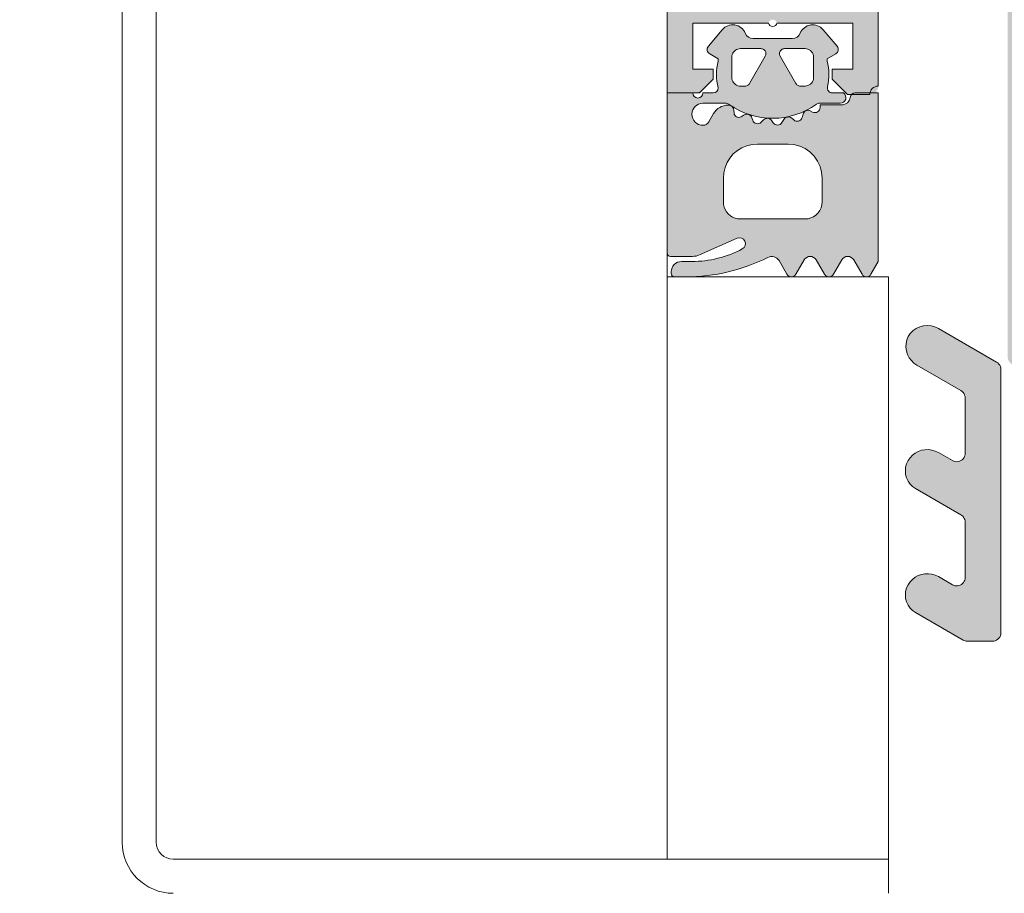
# Model space of a CAD drawing. Header units: metres. Extents: x -3.6 to 84.5, y -11 to 16.8.
# Tile 884 of 1056: x 57.902 to 57.9598, y -0.181 to -0.1297. Entities that reach past the tile are written whole.
import ezdxf

# ---------------------------------------------------------------- set-up
doc = ezdxf.new("R2010")
doc.units = ezdxf.units.M
doc.header["$MEASUREMENT"] = 0
for name, color, linetype in [('152 - Bemaßung_ Beschriftung.Ausbau', 7, 'Continuous'), ('301 - Elemente.Linie', 7, 'Continuous'), ('302 - Elemente.Schraffur', 7, 'Continuous')]:
    doc.layers.add(name, color=color, linetype=linetype)
doc.styles.add('ERSTELLTER_STIL_2', font='txt')
doc.dimstyles.new('ERSTELLTER_STIL__3', dxfattribs={"dimtxt": 0.1, "dimasz": 0.0532, "dimexe": 0.18, "dimexo": 0.0625, "dimgap": 0, "dimtad": 1, "dimtih": 1, "dimtoh": 1, "dimzin": 0, "dimdsep": 46, "dimtxsty": 'ERSTELLTER_STIL_2', "dimblk": 'ARROWHEAD_2', "dimblk1": 'ARROWHEAD_2', "dimblk2": 'ARROWHEAD_2', "dimcen": 0.09, "dimse1": 1, "dimse2": 1, "dimclrd": 7, "dimclre": 7, "dimclrt": 7, "dimazin": 0, "dimtfac": 1, "dimtdec": 4, "dimtmove": 0, "dimatfit": 3, "dimfxl": 1, "dimtolj": 1, "dimtzin": 0, "dimarcsym": 0})

# ---------------------------------------------------------------- blocks, each defined once
blk = doc.blocks.new('*D275')
at = {"layer": '152 - Bemaßung_ Beschriftung.Ausbau', "color": 7, "linetype": 'Continuous', "lineweight": 5}
for p, q in [((57.124989, -8.6375), (57.124989, -8.5325)), ((57.145196, -8.55), (57.104782, -8.62)), ((62.295232, -8.55), (62.254818, -8.62)), ((55.504989, -8.585), (57.124989, -8.585)), ((57.124989, -8.585), (62.275025, -8.585))]:
    blk.add_line(p, q, dxfattribs=at)
at = {"layer": '152 - Bemaßung_ Beschriftung.Ausbau', "color": 7, "lineweight": 5, "char_height": 0.1, "attachment_point": 7, "style": 'ERSTELLTER_STIL_2'}
for s, insert in [('\\A1;{\\pql;\\fArial|b0|i0|c0|p38;5,15}', (59.491092, -8.565)), ('\\A1;{\\pql;\\fArial|b0|i0|c0|p38;15}', (62.103023, -8.565))]:
    blk.add_mtext(s, dxfattribs=dict(at, insert=insert))
blk = doc.blocks.new('ARROWHEAD_2')
at = {"color": 0, "linetype": 'Continuous', "lineweight": 0}
for p, q in [((-0.3781, -0.655), (0.3781, 0.655)), ((0, 0), (-1, 0))]:
    blk.add_line(p, q, dxfattribs=at)
blk = doc.blocks.new('*D276')
at = {"layer": '152 - Bemaßung_ Beschriftung.Ausbau', "color": 7, "linetype": 'Continuous', "lineweight": 5}
for p, q in [((62.275025, -8.6375), (62.275025, -8.5325)), ((62.425025, -8.6375), (62.425025, -8.5325)), ((62.295232, -8.55), (62.254818, -8.62)), ((62.404818, -8.62), (62.445232, -8.55)), ((57.124989, -8.585), (62.275025, -8.585)), ((62.275025, -8.585), (62.425025, -8.585)), ((62.425025, -8.585), (62.459255, -8.585))]:
    blk.add_line(p, q, dxfattribs=at)
blk = doc.blocks.new('*D297')
at = {"layer": '152 - Bemaßung_ Beschriftung.Ausbau', "color": 7, "linetype": 'Continuous', "lineweight": 5}
for p, q in [((47.439989, -9.1375), (47.439989, -9.0325)), ((47.460196, -9.05), (47.419782, -9.12)), ((62.055232, -9.05), (62.014818, -9.12)), ((47.289989, -9.085), (47.439989, -9.085)), ((47.439989, -9.085), (62.035025, -9.085))]:
    blk.add_line(p, q, dxfattribs=at)
at = {"layer": '152 - Bemaßung_ Beschriftung.Ausbau', "color": 7, "lineweight": 5, "insert": (54.541493, -9.084405), "char_height": 0.1, "attachment_point": 7, "style": 'ERSTELLTER_STIL_2'}
blk.add_mtext('\\A1;{\\pql;\\fArial|b0|i0|c0|p38;14,59\\fArial|b0|i0|c0|p38;\\A1{\\H.66x;\\S5^  ;}}', dxfattribs=at)
blk = doc.blocks.new('*D298')
at = {"layer": '152 - Bemaßung_ Beschriftung.Ausbau', "color": 7, "linetype": 'Continuous', "lineweight": 5}
for p, q in [((62.035025, -9.1375), (62.035025, -9.0325)), ((62.055232, -9.05), (62.014818, -9.12)), ((62.295232, -9.05), (62.254818, -9.12)), ((47.439989, -9.085), (62.035025, -9.085)), ((62.035025, -9.085), (62.275025, -9.085))]:
    blk.add_line(p, q, dxfattribs=at)
at = {"layer": '152 - Bemaßung_ Beschriftung.Ausbau', "color": 7, "lineweight": 5, "insert": (62.079139, -9.065), "char_height": 0.1, "attachment_point": 7, "style": 'ERSTELLTER_STIL_2'}
blk.add_mtext('\\A1;{\\pql;\\fArial|b0|i0|c0|p38;24}', dxfattribs=at)
blk = doc.blocks.new('*D488')
at = {"layer": '152 - Bemaßung_ Beschriftung.Ausbau', "color": 7, "linetype": 'Continuous', "lineweight": 5}
for p, q in [((55.209989, -10.1375), (55.209989, -10.0325)), ((62.425025, -10.1375), (62.425025, -10.0325)), ((55.230196, -10.05), (55.189782, -10.12)), ((62.404818, -10.12), (62.445232, -10.05)), ((55.109989, -10.085), (55.209989, -10.085)), ((55.209989, -10.085), (62.425025, -10.085)), ((62.425025, -10.085), (62.459255, -10.085))]:
    blk.add_line(p, q, dxfattribs=at)
at = {"layer": '152 - Bemaßung_ Beschriftung.Ausbau', "color": 7, "lineweight": 5, "char_height": 0.1, "attachment_point": 7, "style": 'ERSTELLTER_STIL_2'}
for s, insert in [('\\A1;{\\pql;\\fArial|b0|i0|c0|p38;7,21\\fArial|b0|i0|c0|p38;\\A1{\\H.66x;\\S5^  ;}}', (58.735322, -10.084405)), ('\\A1;{\\pql;\\fArial|b0|i0|c0|p38;10}', (55.230219, -10.065))]:
    blk.add_mtext(s, dxfattribs=dict(at, insert=insert))
blk = doc.blocks.new('*D526')
at = {"layer": '152 - Bemaßung_ Beschriftung.Ausbau', "color": 7, "linetype": 'Continuous', "lineweight": 5}
for p, q in [((54.679989, -9.6375), (54.679989, -9.5325)), ((54.700196, -9.55), (54.659782, -9.62)), ((58.000196, -9.55), (57.959782, -9.62)), ((54.379989, -9.585), (54.679989, -9.585)), ((54.679989, -9.585), (57.979989, -9.585))]:
    blk.add_line(p, q, dxfattribs=at)
at = {"layer": '152 - Bemaßung_ Beschriftung.Ausbau', "color": 7, "lineweight": 5, "insert": (56.19696, -9.565), "char_height": 0.1, "attachment_point": 7, "style": 'ERSTELLTER_STIL_2'}
blk.add_mtext('\\A1;{\\pql;\\fArial|b0|i0|c0|p38;3,30}', dxfattribs=at)
blk = doc.blocks.new('*D527')
at = {"layer": '152 - Bemaßung_ Beschriftung.Ausbau', "color": 7, "linetype": 'Continuous', "lineweight": 5}
for p, q in [((57.979989, -9.6375), (57.979989, -9.5325)), ((58.000196, -9.55), (57.959782, -9.62)), ((58.300196, -9.55), (58.259782, -9.62)), ((54.679989, -9.585), (57.979989, -9.585)), ((57.979989, -9.585), (58.279989, -9.585))]:
    blk.add_line(p, q, dxfattribs=at)
at = {"layer": '152 - Bemaßung_ Beschriftung.Ausbau', "color": 7, "lineweight": 5, "insert": (58.054103, -9.565), "char_height": 0.1, "attachment_point": 7, "style": 'ERSTELLTER_STIL_2'}
blk.add_mtext('\\A1;{\\pql;\\fArial|b0|i0|c0|p38;30}', dxfattribs=at)
blk = doc.blocks.new('*D644')
at = {"layer": '152 - Bemaßung_ Beschriftung.Ausbau', "color": 7, "linetype": 'Continuous', "lineweight": 5}
for p, q in [((-0.165, -10.6375), (-0.165, -10.5325)), ((62.425025, -10.6375), (62.425025, -10.5325)), ((-0.144793, -10.55), (-0.185207, -10.62)), ((62.404818, -10.62), (62.445232, -10.55)), ((-0.19923, -10.585), (-0.165, -10.585)), ((-0.165, -10.585), (62.425025, -10.585)), ((62.425025, -10.585), (62.459255, -10.585))]:
    blk.add_line(p, q, dxfattribs=at)
at = {"layer": '152 - Bemaßung_ Beschriftung.Ausbau', "color": 7, "lineweight": 5, "insert": (30.959041, -10.565), "char_height": 0.1, "attachment_point": 7, "style": 'ERSTELLTER_STIL_2'}
blk.add_mtext('\\A1;{\\pql;\\fArial|b0|i0|c0|p38;62,59}', dxfattribs=at)

msp = doc.modelspace()

# ---------------------------------------------------------------- hatches: boundary and pattern name
at = {"layer": '302 - Elemente.Schraffur', "linetype": 'Continuous', "lineweight": 5}
h = msp.add_hatch(color=7, dxfattribs=at)
h.paths.add_polyline_path([(57.939989, -0.134), (57.941889, -0.134), (57.942689, -0.1332), (57.942689, -0.1326), (57.941489, -0.1326), (57.941489, -0.1299), (57.945939, -0.1299), (57.945945, -0.129879), (57.945952, -0.129859), (57.945961, -0.129839), (57.945972, -0.12982), (57.945984, -0.129803), (57.945998, -0.129786), (57.946013, -0.12977), (57.946029, -0.129756), (57.946046, -0.129743), (57.946065, -0.129732), (57.946084, -0.129722), (57.946104, -0.129714), (57.946125, -0.129708), (57.946146, -0.129704), (57.946167, -0.129701), (57.946189, -0.1297), (57.946211, -0.129701), (57.946232, -0.129704), (57.946253, -0.129708), (57.946274, -0.129714), (57.946294, -0.129722), (57.946313, -0.129732), (57.946332, -0.129743), (57.946349, -0.129756), (57.946365, -0.12977), (57.94638, -0.129786), (57.946394, -0.129803), (57.946406, -0.12982), (57.946417, -0.129839), (57.946426, -0.129859), (57.946433, -0.129879), (57.946439, -0.1299), (57.950889, -0.1299), (57.950889, -0.1326), (57.949689, -0.1326), (57.949689, -0.1332), (57.950589, -0.1341), (57.951889, -0.1341), (57.951914, -0.134099), (57.951938, -0.134098), (57.951962, -0.134095), (57.951987, -0.13409), (57.95201, -0.134085), (57.952034, -0.134078), (57.952057, -0.134071), (57.95208, -0.134062), (57.952103, -0.134052), (57.952125, -0.134041), (57.952146, -0.134029), (57.952167, -0.134016), (57.952187, -0.134002), (57.952206, -0.133986), (57.952225, -0.13397), (57.952243, -0.133953), (57.952259, -0.133936), (57.952276, -0.133917), (57.952291, -0.133898), (57.952305, -0.133878), (57.952318, -0.133857), (57.95233, -0.133836), (57.952341, -0.133814), (57.952351, -0.133791), (57.95236, -0.133768), (57.952367, -0.133745), (57.952374, -0.133721), (57.952379, -0.133697), (57.952384, -0.133673), (57.952387, -0.133649), (57.952388, -0.133624), (57.952389, -0.1336), (57.952389, -0.1215), (57.95239, -0.121475), (57.952391, -0.121451), (57.952394, -0.121427), (57.952399, -0.121402), (57.952404, -0.121378), (57.952411, -0.121355), (57.952418, -0.121331), (57.952427, -0.121309), (57.952437, -0.121286), (57.952448, -0.121264), (57.95246, -0.121243), (57.952473, -0.121222), (57.952487, -0.121202), (57.952502, -0.121183), (57.952519, -0.121164), (57.952535, -0.121146), (57.952553, -0.121129), (57.952572, -0.121113), (57.952591, -0.121098), (57.952611, -0.121084), (57.952632, -0.121071), (57.952653, -0.121059), (57.952675, -0.121048), (57.952698, -0.121038), (57.952721, -0.121029), (57.952744, -0.121021), (57.952768, -0.121015), (57.952791, -0.12101), (57.952816, -0.121005), (57.95284, -0.121002), (57.952864, -0.121001), (57.952889, -0.121), (57.958489, -0.121), (57.958563, -0.121002), (57.958636, -0.121007), (57.958709, -0.121016), (57.958782, -0.121029), (57.958853, -0.121045), (57.958924, -0.121065), (57.958994, -0.121088), (57.959063, -0.121114), (57.95913, -0.121144), (57.959196, -0.121177), (57.95926, -0.121213), (57.959322, -0.121253), (57.959383, -0.121295), (57.959441, -0.12134), (57.959496, -0.121389), (57.95955, -0.121439), (57.9596, -0.121493), (57.959649, -0.121548), (57.959694, -0.121606), (57.959736, -0.121667), (57.959776, -0.121729), (57.959812, -0.121793), (57.959845, -0.121859), (57.959875, -0.121926), (57.959901, -0.121995), (57.959924, -0.122065), (57.959944, -0.122135), (57.95996, -0.122207), (57.959973, -0.12228), (57.959982, -0.122353), (57.959987, -0.122426), (57.959989, -0.1225), (57.959989, -0.1495), (57.95999, -0.149524), (57.959991, -0.149549), (57.959994, -0.149573), (57.959999, -0.149597), (57.960004, -0.149621), (57.960011, -0.149645), (57.960018, -0.149668), (57.960027, -0.149691), (57.960037, -0.149714), (57.960048, -0.149736), (57.96006, -0.149757), (57.960073, -0.149778), (57.960087, -0.149798), (57.960102, -0.149817), (57.960119, -0.149836), (57.960135, -0.149853), (57.960153, -0.14987), (57.960172, -0.149886), (57.960191, -0.149902), (57.960211, -0.149916), (57.960232, -0.149929), (57.960253, -0.149941), (57.960275, -0.149952), (57.960298, -0.149962), (57.960321, -0.149971), (57.960344, -0.149978), (57.960368, -0.149985), (57.960391, -0.14999), (57.960416, -0.149995), (57.96044, -0.149998), (57.960464, -0.149999), (57.960489, -0.15), (57.961489, -0.15), (57.961538, -0.149999), (57.961587, -0.149995), (57.961636, -0.149989), (57.961684, -0.149981), (57.961732, -0.14997), (57.961779, -0.149957), (57.961826, -0.149941), (57.961872, -0.149924), (57.961917, -0.149904), (57.96196, -0.149882), (57.962003, -0.149858), (57.962045, -0.149831), (57.962085, -0.149803), (57.962123, -0.149773), (57.962161, -0.149741), (57.962196, -0.149707), (57.96223, -0.149671), (57.962262, -0.149634), (57.962292, -0.149596), (57.96232, -0.149556), (57.962347, -0.149514), (57.962371, -0.149471), (57.962393, -0.149427), (57.962413, -0.149383), (57.962431, -0.149337), (57.962446, -0.14929), (57.962459, -0.149243), (57.96247, -0.149195), (57.962478, -0.149147), (57.962484, -0.149098), (57.962488, -0.149049), (57.962489, -0.149), (57.962989, -0.148711), (57.962989, -0.147489), (57.962489, -0.1472), (57.962989, -0.146911), (57.962989, -0.145689), (57.962489, -0.1454), (57.962989, -0.145111), (57.962989, -0.143889), (57.962489, -0.1436), (57.962989, -0.143311), (57.962989, -0.142089), (57.962489, -0.1418), (57.962989, -0.141511), (57.962989, -0.140289), (57.962489, -0.14), (57.962989, -0.139711), (57.962989, -0.138489), (57.962489, -0.1382), (57.962989, -0.137911), (57.962989, -0.136689), (57.962489, -0.1364), (57.962989, -0.136111), (57.962989, -0.134164), (57.964123, -0.1322), (57.964158, -0.132144), (57.964196, -0.132091), (57.964237, -0.132041), (57.964282, -0.131993), (57.96433, -0.131948), (57.96438, -0.131907), (57.964433, -0.131868), (57.964489, -0.131834), (57.964547, -0.131803), (57.964606, -0.131776), (57.964668, -0.131753), (57.96473, -0.131734), (57.964794, -0.131719), (57.964858, -0.131708), (57.964924, -0.131702), (57.964989, -0.1317), (57.965054, -0.131702), (57.96512, -0.131708), (57.965184, -0.131719), (57.965248, -0.131734), (57.96531, -0.131753), (57.965372, -0.131776), (57.965431, -0.131803), (57.965489, -0.131834), (57.965545, -0.131868), (57.965598, -0.131907), (57.965648, -0.131948), (57.965696, -0.131993), (57.965741, -0.132041), (57.965782, -0.132091), (57.96582, -0.132144), (57.965855, -0.1322), (57.966989, -0.134164), (57.966989, -0.135211), (57.967489, -0.1355), (57.966989, -0.135789), (57.966989, -0.137011), (57.967489, -0.1373), (57.966989, -0.137589), (57.966989, -0.138811), (57.967489, -0.1391), (57.966989, -0.139389), (57.966989, -0.140611), (57.967489, -0.1409), (57.966989, -0.141189), (57.966989, -0.142411), (57.967489, -0.1427), (57.966989, -0.142989), (57.966989, -0.144211), (57.967489, -0.1445), (57.966989, -0.144789), (57.966989, -0.146011), (57.967489, -0.1463), (57.966989, -0.146589), (57.966989, -0.147811), (57.967489, -0.1481), (57.967489, -0.149), (57.96749, -0.149049), (57.967494, -0.149098), (57.9675, -0.149147), (57.967508, -0.149195), (57.967519, -0.149243), (57.967532, -0.14929), (57.967547, -0.149337), (57.967565, -0.149383), (57.967585, -0.149427), (57.967607, -0.149471), (57.967631, -0.149514), (57.967658, -0.149556), (57.967686, -0.149596), (57.967716, -0.149634), (57.967748, -0.149671), (57.967782, -0.149707), (57.967817, -0.149741), (57.967855, -0.149773), (57.967893, -0.149803), (57.967933, -0.149831), (57.967975, -0.149858), (57.968018, -0.149882), (57.968061, -0.149904), (57.968106, -0.149924), (57.968152, -0.149941), (57.968199, -0.149957), (57.968246, -0.14997), (57.968294, -0.149981), (57.968342, -0.149989), (57.968391, -0.149995), (57.96844, -0.149999), (57.968489, -0.15), (57.969489, -0.15), (57.969514, -0.149999), (57.969538, -0.149998), (57.969562, -0.149995), (57.969587, -0.14999), (57.96961, -0.149985), (57.969634, -0.149978), (57.969657, -0.149971), (57.96968, -0.149962), (57.969703, -0.149952), (57.969725, -0.149941), (57.969746, -0.149929), (57.969767, -0.149916), (57.969787, -0.149902), (57.969806, -0.149886), (57.969825, -0.14987), (57.969843, -0.149853), (57.969859, -0.149836), (57.969875, -0.149817), (57.969891, -0.149798), (57.969905, -0.149778), (57.969918, -0.149757), (57.96993, -0.149736), (57.969941, -0.149714), (57.969951, -0.149691), (57.96996, -0.149668), (57.969967, -0.149645), (57.969974, -0.149621), (57.969979, -0.149597), (57.969984, -0.149573), (57.969987, -0.149549), (57.969988, -0.149524), (57.969989, -0.1495), (57.969989, -0.1225), (57.969991, -0.122426), (57.969996, -0.122353), (57.970005, -0.12228), (57.970018, -0.122207), (57.970034, -0.122135), (57.970054, -0.122065), (57.970077, -0.121995), (57.970103, -0.121926), (57.970133, -0.121859), (57.970166, -0.121793), (57.970202, -0.121729), (57.970242, -0.121667), (57.970284, -0.121606), (57.970329, -0.121548), (57.970378, -0.121493), (57.970428, -0.121439), (57.970482, -0.121389), (57.970537, -0.12134), (57.970595, -0.121295), (57.970656, -0.121253), (57.970718, -0.121213), (57.970782, -0.121177), (57.970848, -0.121144), (57.970915, -0.121114), (57.970984, -0.121088), (57.971054, -0.121065), (57.971125, -0.121045), (57.971196, -0.121029), (57.971269, -0.121016), (57.971342, -0.121007), (57.971415, -0.121002), (57.971489, -0.121), (57.977089, -0.121), (57.977114, -0.121001), (57.977138, -0.121002), (57.977162, -0.121005), (57.977187, -0.12101), (57.97721, -0.121015), (57.977234, -0.121021), (57.977257, -0.121029), (57.97728, -0.121038), (57.977303, -0.121048), (57.977325, -0.121059), (57.977346, -0.121071), (57.977367, -0.121084), (57.977387, -0.121098), (57.977406, -0.121113), (57.977425, -0.121129), (57.977443, -0.121146), (57.977459, -0.121164), (57.977475, -0.121183), (57.977491, -0.121202), (57.977505, -0.121222), (57.977518, -0.121243), (57.97753, -0.121264), (57.977541, -0.121286), (57.977551, -0.121309), (57.97756, -0.121331), (57.977567, -0.121355), (57.977574, -0.121378), (57.977579, -0.121402), (57.977584, -0.121427), (57.977587, -0.121451), (57.977588, -0.121475), (57.977589, -0.1215), (57.977589, -0.1336), (57.97759, -0.133624), (57.977591, -0.133649), (57.977594, -0.133673), (57.977599, -0.133697), (57.977604, -0.133721), (57.977611, -0.133745), (57.977618, -0.133768), (57.977627, -0.133791), (57.977637, -0.133814), (57.977648, -0.133836), (57.97766, -0.133857), (57.977673, -0.133878), (57.977687, -0.133898), (57.977702, -0.133917), (57.977719, -0.133936), (57.977735, -0.133953), (57.977753, -0.13397), (57.977772, -0.133986), (57.977791, -0.134002), (57.977811, -0.134016), (57.977832, -0.134029), (57.977853, -0.134041), (57.977875, -0.134052), (57.977898, -0.134062), (57.977921, -0.134071), (57.977944, -0.134078), (57.977968, -0.134085), (57.977991, -0.13409), (57.978016, -0.134095), (57.97804, -0.134098), (57.978064, -0.134099), (57.978089, -0.1341), (57.979389, -0.1341), (57.980289, -0.1332), (57.980289, -0.1326), (57.979089, -0.1326), (57.979089, -0.1299), (57.983539, -0.1299), (57.983545, -0.129879), (57.983552, -0.129859), (57.983561, -0.129839), (57.983572, -0.12982), (57.983584, -0.129803), (57.983598, -0.129786), (57.983613, -0.12977), (57.983629, -0.129756), (57.983646, -0.129743), (57.983665, -0.129732), (57.983684, -0.129722), (57.983704, -0.129714), (57.983725, -0.129708), (57.983746, -0.129704), (57.983767, -0.129701), (57.983789, -0.1297), (57.983811, -0.129701), (57.983832, -0.129704), (57.983853, -0.129708), (57.983874, -0.129714), (57.983894, -0.129722), (57.983913, -0.129732), (57.983932, -0.129743), (57.983949, -0.129756), (57.983965, -0.12977), (57.98398, -0.129786), (57.983994, -0.129803), (57.984006, -0.12982), (57.984017, -0.129839), (57.984026, -0.129859), (57.984033, -0.129879), (57.984039, -0.1299), (57.988489, -0.1299), (57.988489, -0.1326), (57.987289, -0.1326), (57.987289, -0.1332), (57.988089, -0.134), (57.989989, -0.134), (57.989989, -0.0305), (57.989987, -0.030426), (57.989982, -0.030353), (57.989973, -0.03028), (57.98996, -0.030207), (57.989944, -0.030135), (57.989924, -0.030065), (57.989901, -0.029995), (57.989875, -0.029926), (57.989845, -0.029859), (57.989812, -0.029793), (57.989776, -0.029729), (57.989736, -0.029667), (57.989694, -0.029606), (57.989649, -0.029548), (57.9896, -0.029493), (57.98955, -0.029439), (57.989496, -0.029389), (57.989441, -0.02934), (57.989383, -0.029295), (57.989322, -0.029253), (57.98926, -0.029213), (57.989196, -0.029177), (57.98913, -0.029144), (57.989063, -0.029114), (57.988994, -0.029088), (57.988924, -0.029065), (57.988853, -0.029045), (57.988782, -0.029029), (57.988709, -0.029016), (57.988636, -0.029007), (57.988563, -0.029002), (57.988489, -0.029), (57.941489, -0.029), (57.941415, -0.029002), (57.941342, -0.029007), (57.941269, -0.029016), (57.941196, -0.029029), (57.941125, -0.029045), (57.941054, -0.029065), (57.940984, -0.029088), (57.940915, -0.029114), (57.940848, -0.029144), (57.940782, -0.029177), (57.940718, -0.029213), (57.940656, -0.029253), (57.940595, -0.029295), (57.940537, -0.02934), (57.940482, -0.029389), (57.940428, -0.029439), (57.940378, -0.029493), (57.940329, -0.029548), (57.940284, -0.029606), (57.940242, -0.029667), (57.940202, -0.029729), (57.940166, -0.029793), (57.940133, -0.029859), (57.940103, -0.029926), (57.940077, -0.029995), (57.940054, -0.030065), (57.940034, -0.030135), (57.940018, -0.030207), (57.940005, -0.03028), (57.939996, -0.030353), (57.939991, -0.030426), (57.939989, -0.0305)])
h.paths.add_polyline_path([(57.941489, -0.121), (57.945939, -0.121), (57.945952, -0.120959), (57.945972, -0.12092), (57.945998, -0.120886), (57.946029, -0.120856), (57.946065, -0.120832), (57.946104, -0.120814), (57.946146, -0.120804), (57.946189, -0.1208), (57.946232, -0.120804), (57.946274, -0.120814), (57.946313, -0.120832), (57.946349, -0.120856), (57.94638, -0.120886), (57.946406, -0.12092), (57.946426, -0.120959), (57.946439, -0.121), (57.950889, -0.121), (57.950889, -0.1267), (57.949689, -0.1267), (57.949689, -0.1273), (57.950335, -0.127946), (57.950389, -0.128009), (57.950431, -0.12808), (57.950461, -0.128157), (57.950478, -0.128238), (57.950481, -0.128321), (57.950471, -0.128403), (57.950448, -0.128482), (57.950411, -0.128556), (57.950363, -0.128623), (57.950305, -0.128681), (57.950238, -0.128729), (57.950164, -0.128766), (57.950084, -0.128789), (57.950003, -0.1288), (57.94992, -0.128796), (57.949839, -0.128779), (57.949762, -0.128749), (57.949691, -0.128707), (57.949628, -0.128653), (57.948568, -0.127593), (57.948448, -0.127491), (57.948315, -0.127409), (57.94817, -0.127349), (57.948017, -0.127312), (57.947861, -0.1273), (57.944517, -0.1273), (57.944361, -0.127312), (57.944208, -0.127349), (57.944063, -0.127409), (57.94393, -0.127491), (57.94381, -0.127593), (57.94275, -0.128653), (57.942687, -0.128707), (57.942616, -0.128749), (57.942539, -0.128779), (57.942458, -0.128796), (57.942375, -0.1288), (57.942293, -0.128789), (57.942214, -0.128766), (57.94214, -0.128729), (57.942073, -0.128681), (57.942015, -0.128623), (57.941967, -0.128556), (57.94193, -0.128482), (57.941907, -0.128403), (57.941897, -0.128321), (57.9419, -0.128238), (57.941917, -0.128157), (57.941947, -0.12808), (57.941989, -0.128009), (57.942043, -0.127946), (57.942689, -0.1273), (57.942689, -0.1267), (57.941489, -0.1267)], flags=0)
h.paths.add_polyline_path([(57.942089, -0.1187), (57.942089, -0.0348), (57.987889, -0.0348), (57.987889, -0.1187)], flags=0)
h.paths.add_polyline_path([(57.961789, -0.1215), (57.961795, -0.121422), (57.961813, -0.121345), (57.961843, -0.121273), (57.961884, -0.121206), (57.961935, -0.121146), (57.961995, -0.121095), (57.962062, -0.121054), (57.962134, -0.121024), (57.962211, -0.121006), (57.962289, -0.121), (57.967689, -0.121), (57.967767, -0.121006), (57.967844, -0.121024), (57.967916, -0.121054), (57.967983, -0.121095), (57.968043, -0.121146), (57.968094, -0.121206), (57.968134, -0.121273), (57.968165, -0.121345), (57.968183, -0.121422), (57.968189, -0.1215), (57.968189, -0.1289), (57.968183, -0.128978), (57.968165, -0.129054), (57.968134, -0.129127), (57.968094, -0.129194), (57.968043, -0.129253), (57.967983, -0.129304), (57.967916, -0.129345), (57.967844, -0.129375), (57.967767, -0.129394), (57.967689, -0.1294), (57.962289, -0.1294), (57.962211, -0.129394), (57.962134, -0.129375), (57.962062, -0.129345), (57.961995, -0.129304), (57.961935, -0.129253), (57.961884, -0.129194), (57.961843, -0.129127), (57.961813, -0.129054), (57.961795, -0.128978), (57.961789, -0.1289)], flags=0)
h.paths.add_polyline_path([(57.980289, -0.1267), (57.979089, -0.1267), (57.979089, -0.121), (57.983539, -0.121), (57.983552, -0.120959), (57.983572, -0.12092), (57.983598, -0.120886), (57.983629, -0.120856), (57.983665, -0.120832), (57.983704, -0.120814), (57.983746, -0.120804), (57.983789, -0.1208), (57.983832, -0.120804), (57.983874, -0.120814), (57.983913, -0.120832), (57.983949, -0.120856), (57.98398, -0.120886), (57.984006, -0.12092), (57.984026, -0.120959), (57.984039, -0.121), (57.988489, -0.121), (57.988489, -0.1267), (57.987289, -0.1267), (57.987289, -0.1273), (57.987935, -0.127946), (57.987989, -0.128009), (57.988031, -0.12808), (57.988061, -0.128157), (57.988078, -0.128238), (57.988081, -0.128321), (57.988071, -0.128403), (57.988048, -0.128482), (57.988011, -0.128556), (57.987963, -0.128623), (57.987905, -0.128681), (57.987838, -0.128729), (57.987764, -0.128766), (57.987684, -0.128789), (57.987603, -0.1288), (57.98752, -0.128796), (57.987439, -0.128779), (57.987362, -0.128749), (57.987291, -0.128707), (57.987228, -0.128653), (57.986168, -0.127593), (57.986048, -0.127491), (57.985915, -0.127409), (57.98577, -0.127349), (57.985617, -0.127312), (57.985461, -0.1273), (57.982117, -0.1273), (57.981961, -0.127312), (57.981808, -0.127349), (57.981663, -0.127409), (57.98153, -0.127491), (57.98141, -0.127593), (57.98035, -0.128653), (57.980287, -0.128707), (57.980216, -0.128749), (57.980139, -0.128779), (57.980058, -0.128796), (57.979975, -0.1288), (57.979893, -0.128789), (57.979814, -0.128766), (57.97974, -0.128729), (57.979673, -0.128681), (57.979615, -0.128623), (57.979567, -0.128556), (57.97953, -0.128482), (57.979507, -0.128403), (57.979497, -0.128321), (57.9795, -0.128238), (57.979517, -0.128157), (57.979547, -0.12808), (57.979589, -0.128009), (57.979643, -0.127946), (57.980289, -0.1273)], flags=0)
h = msp.add_hatch(color=7, dxfattribs=at)
h.paths.add_polyline_path([(57.941489, -0.134001), (57.939989, -0.134001), (57.939989, -0.1434, 0.414151), (57.940189, -0.1436), (57.941481, -0.1436, 0.105057), (57.941888, -0.143514), (57.944097, -0.142531, -0.965045), (57.944404, -0.143159, -0.123102), (57.941439, -0.1439), (57.940829, -0.1439, 0.414329), (57.940229, -0.1445), (57.940229, -0.1446, 0.414524), (57.940429, -0.1448), (57.941099, -0.1448, 0.116852), (57.9459, -0.143663, -0.388148), (57.946563, -0.14385), (57.947025, -0.144651, 0.577392), (57.947545, -0.144651), (57.948033, -0.143806, -0.577368), (57.948743, -0.143806), (57.949231, -0.144651, 0.577392), (57.94975, -0.144651), (57.950238, -0.143806, -0.577289), (57.950948, -0.143806), (57.951436, -0.144651, 0.577392), (57.951956, -0.144651), (57.952389, -0.143901), (57.952389, -0.134001), (57.951035, -0.134001, 0.377911), (57.950737, -0.134263, -0.378044), (57.950241, -0.134701), (57.948969, -0.134701), (57.948969, -0.134856, -0.559911), (57.948533, -0.135123), (57.948395, -0.135053, 0.476951), (57.947969, -0.135243), (57.947916, -0.135443, -0.560069), (57.947425, -0.135588), (57.947318, -0.135492, 0.476948), (57.946833, -0.135568), (57.946733, -0.135742, -0.560017), (57.946222, -0.135755), (57.946143, -0.135634, 0.47708), (57.945655, -0.135583), (57.945513, -0.135724, -0.560029), (57.945016, -0.135605), (57.944971, -0.135468, 0.47692), (57.944513, -0.135292), (57.944327, -0.135399, -0.55988), (57.943919, -0.135178), (57.943911, -0.135034, 0.403109), (57.943568, -0.134713, 0.264074), (57.942717, -0.135213), (57.942435, -0.135701, -0.267979), (57.942089, -0.135901, -1), (57.942089, -0.134601), (57.943373, -0.134601, -0.154263), (57.94366, -0.134691, 0.319713), (57.948765, -0.134657, -0.157674), (57.948941, -0.134601), (57.950159, -0.134601, 0.732626), (57.950349, -0.134001), (57.949698, -0.134001, -0.483406), (57.949406, -0.133632, 0.12137), (57.949389, -0.132128), (57.949389, -0.132001), (57.949889, -0.131712, 0.466377), (57.949969, -0.131259), (57.949152, -0.130286, 0.562174), (57.947801, -0.130493, -0.302777), (57.94734, -0.130801), (57.945038, -0.130801, -0.302762), (57.944577, -0.130493, 0.562251), (57.943226, -0.130286), (57.942409, -0.131259, 0.466227), (57.942489, -0.131712), (57.942989, -0.132001), (57.942989, -0.132128, 0.127235), (57.942989, -0.133701, -0.409499), (57.942694, -0.134001), (57.942089, -0.134001, -1)])
h.paths.add_polyline_path([(57.943289, -0.140401), (57.943289, -0.139001), (57.943291, -0.138903), (57.943299, -0.138805), (57.943311, -0.138707), (57.943327, -0.13861), (57.943349, -0.138515), (57.943375, -0.13842), (57.943406, -0.138327), (57.943441, -0.138235), (57.943481, -0.138146), (57.943525, -0.138058), (57.943573, -0.137972), (57.943626, -0.137889), (57.943683, -0.137809), (57.943743, -0.137732), (57.943807, -0.137658), (57.943875, -0.137586), (57.943946, -0.137519), (57.94402, -0.137455), (57.944098, -0.137394), (57.944178, -0.137338), (57.944261, -0.137285), (57.944346, -0.137237), (57.944434, -0.137193), (57.944524, -0.137153), (57.944615, -0.137118), (57.944708, -0.137087), (57.944803, -0.137061), (57.944899, -0.137039), (57.944996, -0.137022), (57.945093, -0.13701), (57.945191, -0.137003), (57.945289, -0.137001), (57.947089, -0.137001), (57.947187, -0.137003), (57.947285, -0.13701), (57.947382, -0.137022), (57.947479, -0.137039), (57.947575, -0.137061), (57.94767, -0.137087), (57.947763, -0.137118), (57.947854, -0.137153), (57.947944, -0.137193), (57.948032, -0.137237), (57.948117, -0.137285), (57.9482, -0.137338), (57.94828, -0.137394), (57.948358, -0.137455), (57.948432, -0.137519), (57.948503, -0.137586), (57.948571, -0.137658), (57.948635, -0.137732), (57.948695, -0.137809), (57.948752, -0.13789), (57.948804, -0.137972), (57.948853, -0.138058), (57.948897, -0.138146), (57.948937, -0.138235), (57.948972, -0.138327), (57.949003, -0.13842), (57.949029, -0.138515), (57.949051, -0.13861), (57.949067, -0.138707), (57.949079, -0.138805), (57.949087, -0.138903), (57.949089, -0.139001), (57.949089, -0.140401), (57.949088, -0.14045), (57.949084, -0.140499), (57.949078, -0.140547), (57.94907, -0.140596), (57.949059, -0.140644), (57.949046, -0.140691), (57.949031, -0.140738), (57.949013, -0.140783), (57.948993, -0.140828), (57.948971, -0.140872), (57.948947, -0.140915), (57.94892, -0.140956), (57.948892, -0.140996), (57.948862, -0.141035), (57.94883, -0.141072), (57.948796, -0.141108), (57.948761, -0.141142), (57.948723, -0.141174), (57.948685, -0.141204), (57.948645, -0.141232), (57.948603, -0.141258), (57.94856, -0.141283), (57.948517, -0.141305), (57.948472, -0.141325), (57.948426, -0.141342), (57.948379, -0.141358), (57.948332, -0.141371), (57.948284, -0.141381), (57.948236, -0.14139), (57.948187, -0.141396), (57.948138, -0.141399), (57.948089, -0.141401), (57.944289, -0.141401), (57.94424, -0.141399), (57.944191, -0.141396), (57.944142, -0.14139), (57.944094, -0.141381), (57.944046, -0.141371), (57.943999, -0.141358), (57.943952, -0.141342), (57.943906, -0.141325), (57.943861, -0.141305), (57.943818, -0.141283), (57.943775, -0.141258), (57.943733, -0.141232), (57.943693, -0.141204), (57.943655, -0.141174), (57.943617, -0.141142), (57.943582, -0.141108), (57.943548, -0.141072), (57.943516, -0.141035), (57.943486, -0.140996), (57.943457, -0.140956), (57.943431, -0.140915), (57.943407, -0.140872), (57.943385, -0.140828), (57.943365, -0.140783), (57.943347, -0.140738), (57.943332, -0.140691), (57.943319, -0.140644), (57.943308, -0.140596), (57.9433, -0.140547), (57.943294, -0.140499), (57.94329, -0.14045)], flags=0)
h.paths.add_polyline_path([(57.94379, -0.133124), (57.943789, -0.1331), (57.943789, -0.1319), (57.94379, -0.131875), (57.943791, -0.131851), (57.943794, -0.131827), (57.943799, -0.131802), (57.943804, -0.131778), (57.943811, -0.131755), (57.943818, -0.131731), (57.943827, -0.131709), (57.943837, -0.131686), (57.943848, -0.131664), (57.94386, -0.131643), (57.943873, -0.131622), (57.943887, -0.131602), (57.943903, -0.131583), (57.943919, -0.131564), (57.943935, -0.131546), (57.943953, -0.131529), (57.943972, -0.131513), (57.943991, -0.131498), (57.944011, -0.131484), (57.944032, -0.131471), (57.944053, -0.131459), (57.944075, -0.131448), (57.944098, -0.131438), (57.944121, -0.131429), (57.944144, -0.131421), (57.944168, -0.131415), (57.944191, -0.13141), (57.944216, -0.131405), (57.94424, -0.131402), (57.944265, -0.131401), (57.944289, -0.1314), (57.945489, -0.1314), (57.945509, -0.131401), (57.945528, -0.131402), (57.945548, -0.131406), (57.945567, -0.13141), (57.945585, -0.131416), (57.945604, -0.131423), (57.945622, -0.131431), (57.945639, -0.13144), (57.945656, -0.13145), (57.945672, -0.131462), (57.945687, -0.131474), (57.945701, -0.131488), (57.945715, -0.131502), (57.945727, -0.131517), (57.945738, -0.131533), (57.945749, -0.13155), (57.945758, -0.131567), (57.945766, -0.131585), (57.945773, -0.131603), (57.945779, -0.131622), (57.945783, -0.131641), (57.945786, -0.131661), (57.945788, -0.13168), (57.945789, -0.1317), (57.945788, -0.13172), (57.945786, -0.131739), (57.945783, -0.131758), (57.945779, -0.131778), (57.945773, -0.131796), (57.945766, -0.131815), (57.945758, -0.131833), (57.945749, -0.13185), (57.94482, -0.133458), (57.944809, -0.133475), (57.944797, -0.13349), (57.944784, -0.133505), (57.94477, -0.133519), (57.944756, -0.133532), (57.94474, -0.133544), (57.944724, -0.133555), (57.944707, -0.133565), (57.944689, -0.133573), (57.944671, -0.133581), (57.944652, -0.133587), (57.944633, -0.133592), (57.944614, -0.133596), (57.944595, -0.133598), (57.944575, -0.1336), (57.944289, -0.1336), (57.944265, -0.133599), (57.94424, -0.133598), (57.944216, -0.133595), (57.944191, -0.13359), (57.944168, -0.133585), (57.944144, -0.133578), (57.944121, -0.133571), (57.944098, -0.133562), (57.944075, -0.133552), (57.944053, -0.133541), (57.944032, -0.133529), (57.944011, -0.133516), (57.943991, -0.133502), (57.943972, -0.133486), (57.943953, -0.13347), (57.943935, -0.133454), (57.943919, -0.133436), (57.943903, -0.133417), (57.943887, -0.133398), (57.943873, -0.133378), (57.94386, -0.133357), (57.943848, -0.133336), (57.943837, -0.133314), (57.943827, -0.133291), (57.943818, -0.133268), (57.943811, -0.133245), (57.943804, -0.133221), (57.943799, -0.133197), (57.943794, -0.133173), (57.943791, -0.133149)], flags=0)
h.paths.add_polyline_path([(57.946589, -0.1317), (57.94659, -0.13168), (57.946592, -0.131661), (57.946595, -0.131641), (57.946599, -0.131622), (57.946605, -0.131603), (57.946612, -0.131585), (57.94662, -0.131567), (57.946629, -0.13155), (57.94664, -0.131533), (57.946651, -0.131517), (57.946663, -0.131502), (57.946677, -0.131488), (57.946691, -0.131474), (57.946706, -0.131462), (57.946722, -0.13145), (57.946739, -0.13144), (57.946756, -0.131431), (57.946774, -0.131423), (57.946793, -0.131416), (57.946811, -0.13141), (57.94683, -0.131406), (57.94685, -0.131402), (57.946869, -0.131401), (57.946889, -0.1314), (57.948089, -0.1314), (57.948114, -0.131401), (57.948138, -0.131402), (57.948162, -0.131405), (57.948187, -0.13141), (57.948211, -0.131415), (57.948234, -0.131421), (57.948257, -0.131429), (57.94828, -0.131438), (57.948303, -0.131448), (57.948325, -0.131459), (57.948346, -0.131471), (57.948367, -0.131484), (57.948387, -0.131498), (57.948406, -0.131513), (57.948425, -0.131529), (57.948443, -0.131546), (57.948459, -0.131564), (57.948476, -0.131583), (57.948491, -0.131602), (57.948505, -0.131622), (57.948518, -0.131643), (57.94853, -0.131664), (57.948541, -0.131686), (57.948551, -0.131709), (57.94856, -0.131731), (57.948567, -0.131755), (57.948574, -0.131778), (57.948579, -0.131802), (57.948584, -0.131827), (57.948587, -0.131851), (57.948588, -0.131875), (57.948589, -0.1319), (57.948589, -0.1331), (57.948588, -0.133124), (57.948587, -0.133149), (57.948584, -0.133173), (57.948579, -0.133197), (57.948574, -0.133221), (57.948567, -0.133245), (57.94856, -0.133268), (57.948551, -0.133291), (57.948541, -0.133314), (57.94853, -0.133336), (57.948518, -0.133357), (57.948505, -0.133378), (57.948491, -0.133398), (57.948476, -0.133417), (57.948459, -0.133436), (57.948443, -0.133453), (57.948425, -0.13347), (57.948406, -0.133486), (57.948387, -0.133502), (57.948367, -0.133516), (57.948346, -0.133529), (57.948325, -0.133541), (57.948303, -0.133552), (57.94828, -0.133562), (57.948257, -0.133571), (57.948234, -0.133578), (57.948211, -0.133585), (57.948187, -0.13359), (57.948162, -0.133595), (57.948138, -0.133598), (57.948114, -0.133599), (57.948089, -0.1336), (57.947803, -0.1336), (57.947783, -0.133598), (57.947764, -0.133596), (57.947745, -0.133592), (57.947726, -0.133587), (57.947707, -0.133581), (57.947689, -0.133573), (57.947671, -0.133565), (57.947654, -0.133555), (57.947638, -0.133544), (57.947622, -0.133532), (57.947608, -0.133519), (57.947594, -0.133505), (57.947581, -0.13349), (57.947569, -0.133475), (57.947558, -0.133458), (57.946629, -0.13185), (57.94662, -0.131833), (57.946612, -0.131815), (57.946605, -0.131796), (57.946599, -0.131778), (57.946595, -0.131758), (57.946592, -0.131739), (57.94659, -0.13172)], flags=0)
msp.add_hatch(color=7, dxfattribs=at).paths.add_polyline_path([(57.954661, -0.149994), (57.957239, -0.151482), (57.95731, -0.151532), (57.957372, -0.151594), (57.957422, -0.151665), (57.957459, -0.151744), (57.957481, -0.151828), (57.957489, -0.151915), (57.957489, -0.15516), (57.957481, -0.155247), (57.957459, -0.155331), (57.957422, -0.15541), (57.957372, -0.155482), (57.95731, -0.155543), (57.957239, -0.155593), (57.95716, -0.15563), (57.957076, -0.155653), (57.956989, -0.15566), (57.956902, -0.155653), (57.956818, -0.15563), (57.956739, -0.155593), (57.955915, -0.155118), (57.955731, -0.15503), (57.955535, -0.154972), (57.955333, -0.154945), (57.955129, -0.154951), (57.954928, -0.154988), (57.954736, -0.155056), (57.954557, -0.155153), (57.954395, -0.155277), (57.954254, -0.155425), (57.954139, -0.155593), (57.95405, -0.155783), (57.953996, -0.155985), (57.953978, -0.156193), (57.953996, -0.156402), (57.95405, -0.156604), (57.954139, -0.156793), (57.954259, -0.156965), (57.954407, -0.157113), (57.954578, -0.157233), (57.957239, -0.158769), (57.957301, -0.158811), (57.957355, -0.158862), (57.957402, -0.15892), (57.957439, -0.158985), (57.957467, -0.159054), (57.957483, -0.159127), (57.957489, -0.159202), (57.957489, -0.162447), (57.957482, -0.162527), (57.957463, -0.162605), (57.957432, -0.16268), (57.957389, -0.162748), (57.957335, -0.162808), (57.957273, -0.162859), (57.957203, -0.162899), (57.957128, -0.162927), (57.957049, -0.162944), (57.956969, -0.162947), (57.956889, -0.162937), (57.956812, -0.162915), (57.956739, -0.16288), (57.955915, -0.162404), (57.955731, -0.162317), (57.955535, -0.162259), (57.955333, -0.162232), (57.955129, -0.162237), (57.954928, -0.162274), (57.954736, -0.162343), (57.954557, -0.16244), (57.954395, -0.162564), (57.954254, -0.162712), (57.954139, -0.16288), (57.95405, -0.16307), (57.953996, -0.163272), (57.953978, -0.16348), (57.953996, -0.163689), (57.95405, -0.163891), (57.954139, -0.16408), (57.954259, -0.164252), (57.954407, -0.164399), (57.954578, -0.164519), (57.957373, -0.166133), (57.957431, -0.166162), (57.957493, -0.166183), (57.957558, -0.166196), (57.957623, -0.1662), (57.959089, -0.1662), (57.959167, -0.166194), (57.959243, -0.166175), (57.959316, -0.166145), (57.959383, -0.166104), (57.959442, -0.166053), (57.959493, -0.165994), (57.959534, -0.165927), (57.959564, -0.165854), (57.959583, -0.165778), (57.959589, -0.1657), (57.959589, -0.150241), (57.959581, -0.150154), (57.959559, -0.15007), (57.959522, -0.149991), (57.959472, -0.149919), (57.95941, -0.149858), (57.959339, -0.149808), (57.955915, -0.147831), (57.955709, -0.147735), (57.95549, -0.147676), (57.955265, -0.147657), (57.955039, -0.147676), (57.95482, -0.147735), (57.954615, -0.147831), (57.954429, -0.147961), (57.954269, -0.148121), (57.954139, -0.148307), (57.954062, -0.148508), (57.95402, -0.148719), (57.954013, -0.148935), (57.954042, -0.149148), (57.954106, -0.149354), (57.954203, -0.149547), (57.95433, -0.149721), (57.954484, -0.149871)])

# ---------------------------------------------------------------- linework, layer by layer
at = {"layer": '301 - Elemente.Linie', "color": 7, "linetype": 'Continuous', "lineweight": 5}
for p, q in [((57.907989, -0.032), (57.907989, -0.178)), ((57.909989, -0.178), (57.909989, -0.032)), ((57.909989, -0.032), (57.909989, -0.178)), ((57.939989, -0.179), (57.939989, -0.051)), ((57.939989, -0.144801), (57.952989, -0.144801)), ((57.939989, -0.179), (57.939989, -0.144801)), ((57.952989, -0.144801), (57.952989, -0.179)), ((57.952989, -0.147), (57.952989, -0.157)), ((57.952989, -0.173), (57.952989, -0.181)), ((57.952989, -0.179), (57.910989, -0.179)), ((57.910989, -0.179), (57.939989, -0.179)), ((57.952989, -0.179), (57.939989, -0.179)), ((57.952989, -0.181), (57.952989, -0.179))]:
    msp.add_line(p, q, dxfattribs=at)
msp.add_lwpolyline([(57.939989, -0.0305), (57.939989, -0.134), (57.941889, -0.134), (57.942689, -0.1332), (57.942689, -0.1326), (57.941489, -0.1326), (57.941489, -0.1299), (57.945939, -0.1299, 0.8), (57.946439, -0.1299), (57.950889, -0.1299), (57.950889, -0.1326), (57.949689, -0.1326), (57.949689, -0.1332), (57.950589, -0.1341), (57.951889, -0.1341, -0.414214), (57.952389, -0.1336), (57.952389, -0.1215, 0.414214)], format="xyb", dxfattribs=at)
msp.add_lwpolyline([(57.939989, -0.051), (57.939989, -0.179)], dxfattribs=at)
msp.add_lwpolyline([(57.939989, -0.134001), (57.939989, -0.1434, 0.414151), (57.940189, -0.1436), (57.941481, -0.1436, 0.105057), (57.941888, -0.143514), (57.944097, -0.142531, -0.965045), (57.944404, -0.143159, -0.123102), (57.941439, -0.1439), (57.940829, -0.1439, 0.414329), (57.940229, -0.1445), (57.940229, -0.1446, 0.414524), (57.940429, -0.1448), (57.941099, -0.1448, 0.116852), (57.9459, -0.143663, -0.388148), (57.946563, -0.14385), (57.947025, -0.144651, 0.577392), (57.947545, -0.144651), (57.948033, -0.143806, -0.577368), (57.948743, -0.143806), (57.949231, -0.144651, 0.577392), (57.94975, -0.144651), (57.950238, -0.143806, -0.577289), (57.950948, -0.143806), (57.951436, -0.144651, 0.577392), (57.951956, -0.144651), (57.952389, -0.143901), (57.952389, -0.134001), (57.951035, -0.134001, 0.377911), (57.950737, -0.134263, -0.378044), (57.950241, -0.134701), (57.948969, -0.134701), (57.948969, -0.134856, -0.559911), (57.948533, -0.135123), (57.948395, -0.135053, 0.476951), (57.947969, -0.135243), (57.947916, -0.135443, -0.560069), (57.947425, -0.135588), (57.947318, -0.135492, 0.476948), (57.946833, -0.135568), (57.946733, -0.135742, -0.560017), (57.946222, -0.135755), (57.946143, -0.135634, 0.47708), (57.945655, -0.135583), (57.945513, -0.135724, -0.560029), (57.945016, -0.135605), (57.944971, -0.135468, 0.47692), (57.944513, -0.135292), (57.944327, -0.135399, -0.55988), (57.943919, -0.135178), (57.943911, -0.135034, 0.403109), (57.943568, -0.134713, 0.264074), (57.942717, -0.135213), (57.942435, -0.135701, -0.267979), (57.942089, -0.135901, -1), (57.942089, -0.134601), (57.943373, -0.134601, -0.154263), (57.94366, -0.134691, 0.319713), (57.948765, -0.134657, -0.157674), (57.948941, -0.134601), (57.950159, -0.134601, 0.732626), (57.950349, -0.134001), (57.949698, -0.134001, -0.483406), (57.949406, -0.133632, 0.12137), (57.949389, -0.132128), (57.949389, -0.132001), (57.949889, -0.131712, 0.466377), (57.949969, -0.131259), (57.949152, -0.130286, 0.562174), (57.947801, -0.130493, -0.302777), (57.94734, -0.130801), (57.945038, -0.130801, -0.302762), (57.944577, -0.130493, 0.562251), (57.943226, -0.130286), (57.942409, -0.131259, 0.466227), (57.942489, -0.131712), (57.942989, -0.132001), (57.942989, -0.132128, 0.127235), (57.942989, -0.133701, -0.409499), (57.942694, -0.134001), (57.942089, -0.134001, -1), (57.941489, -0.134001)], format="xyb", close=True, dxfattribs=at)
for points in [[(57.944825, -0.13345), (57.9448, -0.133487), (57.944769, -0.13352), (57.944734, -0.133548), (57.944695, -0.13357), (57.944654, -0.133587), (57.94461, -0.133597), (57.944565, -0.1336), (57.944289, -0.1336), (57.944211, -0.133594), (57.944135, -0.133575), (57.944062, -0.133545), (57.943995, -0.133504), (57.943935, -0.133454), (57.943885, -0.133394), (57.943844, -0.133327), (57.943813, -0.133254), (57.943795, -0.133178), (57.943789, -0.1331), (57.943789, -0.1319), (57.943795, -0.131822), (57.943813, -0.131745), (57.943844, -0.131673), (57.943885, -0.131606), (57.943935, -0.131546), (57.943995, -0.131495), (57.944062, -0.131454), (57.944135, -0.131424), (57.944211, -0.131406), (57.944289, -0.1314), (57.945489, -0.1314), (57.945537, -0.131404), (57.945584, -0.131415), (57.945628, -0.131434), (57.945669, -0.13146), (57.945705, -0.131492), (57.945736, -0.131529), (57.94576, -0.131571), (57.945777, -0.131616), (57.945787, -0.131664), (57.945789, -0.131712), (57.945783, -0.13176), (57.94577, -0.131806), (57.945749, -0.13185)], [(57.947553, -0.13345), (57.946629, -0.13185), (57.946607, -0.131803), (57.946594, -0.131752), (57.946589, -0.1317), (57.946594, -0.131648), (57.946607, -0.131597), (57.946629, -0.13155), (57.946659, -0.131507), (57.946696, -0.13147), (57.946739, -0.13144), (57.946786, -0.131418), (57.946837, -0.131404), (57.946889, -0.1314), (57.948089, -0.1314), (57.948176, -0.131408), (57.94826, -0.13143), (57.948339, -0.131467), (57.94841, -0.131517), (57.948472, -0.131579), (57.948522, -0.13165), (57.948559, -0.131729), (57.948581, -0.131813), (57.948589, -0.1319), (57.948589, -0.1331), (57.948581, -0.133187), (57.948559, -0.133271), (57.948522, -0.13335), (57.948472, -0.133421), (57.94841, -0.133483), (57.948339, -0.133533), (57.94826, -0.13357), (57.948176, -0.133592), (57.948089, -0.1336), (57.947813, -0.1336), (57.947768, -0.133597), (57.947724, -0.133587), (57.947683, -0.13357), (57.947644, -0.133548), (57.947609, -0.13352), (57.947578, -0.133487)], [(57.943289, -0.139001), (57.943314, -0.138688), (57.943387, -0.138383), (57.943507, -0.138093), (57.943671, -0.137825), (57.943875, -0.137586), (57.944113, -0.137383), (57.944381, -0.137219), (57.944671, -0.137099), (57.944976, -0.137025), (57.945289, -0.137001), (57.947089, -0.137001), (57.947436, -0.137031), (57.947773, -0.137121), (57.948089, -0.137269), (57.948375, -0.137469), (57.948621, -0.137715), (57.948821, -0.138001), (57.948968, -0.138317), (57.949059, -0.138653), (57.949089, -0.139001), (57.949089, -0.140401), (57.949074, -0.140574), (57.949029, -0.140743), (57.948955, -0.140901), (57.948855, -0.141043), (57.948732, -0.141167), (57.948589, -0.141267), (57.948431, -0.14134), (57.948263, -0.141385), (57.948089, -0.141401), (57.944289, -0.141401), (57.944133, -0.141388), (57.94398, -0.141352), (57.943835, -0.141292), (57.943701, -0.14121), (57.943582, -0.141108), (57.94348, -0.140988), (57.943398, -0.140855), (57.943338, -0.14071), (57.943301, -0.140557), (57.943289, -0.140401)], [(57.954661, -0.149994), (57.954484, -0.149871), (57.95433, -0.149721), (57.954203, -0.149547), (57.954106, -0.149354), (57.954042, -0.149148), (57.954013, -0.148935), (57.95402, -0.148719), (57.954062, -0.148508), (57.954139, -0.148307), (57.954269, -0.148121), (57.954429, -0.147961), (57.954615, -0.147831), (57.95482, -0.147735), (57.955039, -0.147676), (57.955265, -0.147657), (57.95549, -0.147676), (57.955709, -0.147735), (57.955915, -0.147831), (57.959339, -0.149808), (57.95941, -0.149858), (57.959472, -0.149919), (57.959522, -0.149991), (57.959559, -0.15007), (57.959581, -0.150154), (57.959589, -0.150241), (57.959589, -0.1657), (57.959581, -0.165787), (57.959559, -0.165871), (57.959522, -0.16595), (57.959472, -0.166021), (57.95941, -0.166083), (57.959339, -0.166133), (57.95926, -0.16617), (57.959176, -0.166192), (57.959089, -0.1662), (57.957623, -0.1662), (57.957558, -0.166196), (57.957493, -0.166183), (57.957431, -0.166162), (57.957373, -0.166133), (57.954578, -0.164519), (57.954407, -0.164399), (57.954259, -0.164252), (57.954139, -0.16408), (57.95405, -0.163891), (57.953996, -0.163689), (57.953978, -0.16348), (57.953996, -0.163272), (57.95405, -0.16307), (57.954139, -0.16288), (57.954254, -0.162712), (57.954395, -0.162564), (57.954557, -0.16244), (57.954736, -0.162343), (57.954928, -0.162274), (57.955129, -0.162237), (57.955333, -0.162232), (57.955535, -0.162259), (57.955731, -0.162317), (57.955915, -0.162404), (57.956739, -0.16288), (57.956812, -0.162915), (57.956889, -0.162937), (57.956969, -0.162947), (57.957049, -0.162944), (57.957128, -0.162927), (57.957203, -0.162899), (57.957273, -0.162859), (57.957335, -0.162808), (57.957389, -0.162748), (57.957432, -0.16268), (57.957463, -0.162605), (57.957482, -0.162527), (57.957489, -0.162447), (57.957489, -0.159202), (57.957483, -0.159127), (57.957467, -0.159054), (57.957439, -0.158985), (57.957402, -0.15892), (57.957355, -0.158862), (57.957301, -0.158811), (57.957239, -0.158769), (57.954578, -0.157233), (57.954407, -0.157113), (57.954259, -0.156965), (57.954139, -0.156793), (57.95405, -0.156604), (57.953996, -0.156402), (57.953978, -0.156193), (57.953996, -0.155985), (57.95405, -0.155783), (57.954139, -0.155593), (57.954254, -0.155425), (57.954395, -0.155277), (57.954557, -0.155153), (57.954736, -0.155056), (57.954928, -0.154988), (57.955129, -0.154951), (57.955333, -0.154945), (57.955535, -0.154972), (57.955731, -0.15503), (57.955915, -0.155118), (57.956739, -0.155593), (57.956818, -0.15563), (57.956902, -0.155653), (57.956989, -0.15566), (57.957076, -0.155653), (57.95716, -0.15563), (57.957239, -0.155593), (57.95731, -0.155543), (57.957372, -0.155482), (57.957422, -0.15541), (57.957459, -0.155331), (57.957481, -0.155247), (57.957489, -0.15516), (57.957489, -0.151915), (57.957481, -0.151828), (57.957459, -0.151744), (57.957422, -0.151665), (57.957372, -0.151594), (57.95731, -0.151532), (57.957239, -0.151482)]]:
    msp.add_lwpolyline(points, close=True, dxfattribs=at)
for radius in [0.003, 0.001, 0.001]:
    msp.add_arc((57.910989, -0.178), radius, 180, 270, dxfattribs=at)

# ---------------------------------------------------------------- dimensions: what is measured, and where the dimension line sits
at = {"layer": '152 - Bemaßung_ Beschriftung.Ausbau', "color": 7, "linetype": 'Continuous', "lineweight": 5}
for base, p1, p2, picture, middle in [((62.035025, -9.085), (47.439989, 2.93566), (62.035025, 5.5375), '*D297', (54.844552, -9.015)), ((62.275025, -9.085), (62.035025, 5.5375), (62.275025, 5.5375), '*D298', (62.155375, -9.015)), ((62.425025, -10.585), (-0.165, -0.145), (62.425025, 5.1), '*D644', (31.127042, -10.515)), ((62.425025, -10.085), (55.209989, -8.085), (62.425025, 5.1), '*D488', (59.000263, -10.015)), ((62.275025, -8.585), (57.124989, -7.93), (62.275025, 5.1), '*D275', (59.620974, -8.515)), ((62.425025, -8.585), (62.275025, 5.1), (62.425025, 5.1), '*D276', (62.179259, -8.515)), ((57.979989, -9.585), (54.679989, 0.699982), (57.979989, 0.249982), '*D526', (56.326842, -9.515)), ((58.279989, -9.585), (57.979989, 0.249982), (58.279989, 0.249982), '*D527', (58.130338, -9.515))]:
    dim = msp.add_linear_dim(base=base, p1=p1, p2=p2, dimstyle='ERSTELLTER_STIL__3', dxfattribs=at)
    dim.commit()
    dim.dimension.update_dxf_attribs({"geometry": picture, "text_midpoint": middle, "dimtype": 160})

doc.saveas('drawing.dxf')
